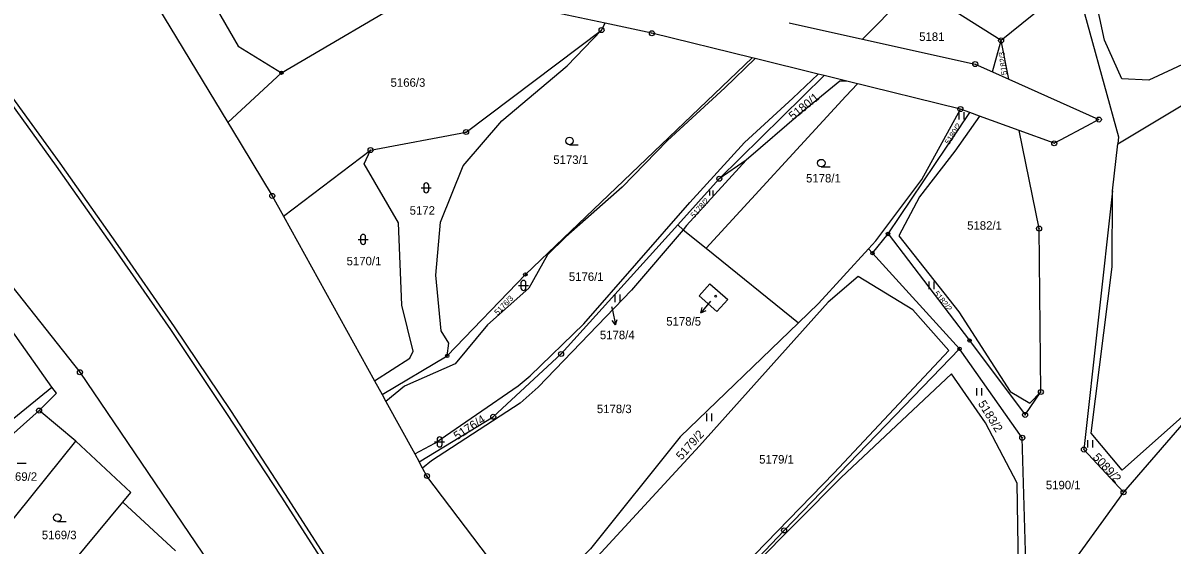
# Model space of a CAD drawing. Extents: x -644096 to -634268, y -1141430 to -1133463.
# Drawn here: x -637753.9 to -637524, y -1138758.9 to -1138654.4 of the extents above; entities that cross this region are included whole.
import ezdxf

# ---------------------------------------------------------------- set-up
doc = ezdxf.new("R2010")
doc.units = 0
for name, color, linetype in [('_CIVIL_CONSTRUCTION', 7, 'Continuous'), ('B_Hranice _3D', 7, 'Continuous'), ('M_Svah_Zarez', 7, 'Continuous'), ('svrsek_osa_sjezdy', 7, 'Continuous'), ('svrsek_osa_terminal_VRT', 7, 'Continuous'), ('svrsek_osa_VRT', 7, 'Continuous'), ('svrsek_popisy_VRT', 7, 'Continuous'), ('terminal_VRT', 7, 'Continuous')]:
    doc.layers.add(name, color=color, linetype=linetype)

msp = doc.modelspace()

# ---------------------------------------------------------------- linework, layer by layer
at = {"layer": '_CIVIL_CONSTRUCTION'}
for centre, radius in [((-637638.23, -1138655.86), 0.5), ((-637638.23, -1138655.86), 0.0303), ((-637628.17, -1138656.5), 0.5), ((-637628.17, -1138656.5), 0.0303), ((-637558.33, -1138657.92), 0.5), ((-637558.33, -1138657.92), 0.0303), ((-637563.52, -1138662.66), 0.5), ((-637563.52, -1138662.66), 0.0303), ((-637702.25, -1138664.39), 0.335), ((-637702.25, -1138664.39), 0.0203), ((-637566.47, -1138671.66), 0.5), ((-637566.47, -1138671.66), 0.0303), ((-637538.79, -1138673.75), 0.5), ((-637538.79, -1138673.75), 0.0303), ((-637665.33, -1138676.25), 0.5), ((-637665.33, -1138676.25), 0.0303), ((-637547.72, -1138678.51), 0.5), ((-637547.72, -1138678.51), 0.0303), ((-637684.42, -1138679.86), 0.5), ((-637684.42, -1138679.86), 0.0303), ((-637614.68, -1138685.59), 0.5), ((-637614.68, -1138685.59), 0.0303), ((-637704.08, -1138689.03), 0.5), ((-637704.08, -1138689.03), 0.0303), ((-637580.95, -1138696.65), 0.335), ((-637580.95, -1138696.65), 0.0203), ((-637550.74, -1138695.57), 0.5), ((-637550.74, -1138695.57), 0.0303), ((-637584.06, -1138700.46), 0.335), ((-637584.06, -1138700.46), 0.0203), ((-637653.47, -1138704.74), 0.335), ((-637653.47, -1138704.74), 0.0203), ((-637564.65, -1138717.96), 0.335), ((-637564.65, -1138717.96), 0.0203), ((-637646.33, -1138720.65), 0.5), ((-637566.64, -1138719.59), 0.335), ((-637566.64, -1138719.59), 0.0203), ((-637669.09, -1138721.02), 0.335), ((-637669.09, -1138721.02), 0.0203), ((-637646.33, -1138720.65), 0.0303), ((-637742.54, -1138724.31), 0.5), ((-637742.54, -1138724.31), 0.0303), ((-637550.38, -1138728.25), 0.5), ((-637550.38, -1138728.25), 0.0303), ((-637750.71, -1138731.96), 0.5), ((-637750.71, -1138731.96), 0.0303), ((-637659.9, -1138733.22), 0.5), ((-637659.9, -1138733.22), 0.0303), ((-637553.54, -1138732.83), 0.5), ((-637553.54, -1138732.83), 0.0303), ((-637554.1, -1138737.4), 0.5), ((-637554.1, -1138737.4), 0.0303), ((-637541.77, -1138739.76), 0.5), ((-637541.77, -1138739.76), 0.0303), ((-637673.14, -1138745.06), 0.5), ((-637673.14, -1138745.06), 0.0303), ((-637533.86, -1138748.32), 0.5), ((-637533.86, -1138748.32), 0.0303), ((-637601.72, -1138755.94), 0.5), ((-637601.72, -1138755.94), 0.0303)]:
    msp.add_circle(centre, radius, dxfattribs=at)
at = {"layer": 'B_Hranice _3D'}
for points in [[(-637759, -1138666.86), (-637747.29, -1138683.06), (-637735.72, -1138699.56), (-637724.43, -1138715.78), (-637713.21, -1138732.53), (-637702.39, -1138749.1), (-637691.46, -1138766.07), (-637680.83, -1138783.08), (-637670.32, -1138800.25), (-637660.03, -1138817.28), (-637648.3, -1138837.42), (-637637.49, -1138856.22), (-637630.04, -1138869.32), (-637623.84, -1138880.04), (-637621.12, -1138884.19), (-637617.94, -1138889.85), (-637616.27, -1138893.34), (-637610.72, -1138903.98), (-637600.92, -1138921.63)], [(-637600.04, -1138921.15), (-637609.84, -1138903.5), (-637615.37, -1138892.9), (-637617.06, -1138889.39), (-637620.26, -1138883.67), (-637622.98, -1138879.52), (-637629.18, -1138868.82), (-637636.63, -1138855.72), (-637647.44, -1138836.92), (-637659.17, -1138816.76), (-637669.46, -1138799.73), (-637679.97, -1138782.56), (-637690.62, -1138765.53), (-637701.55, -1138748.56), (-637712.37, -1138731.97), (-637723.61, -1138715.22), (-637734.9, -1138698.98), (-637746.47, -1138682.48), (-637758.2, -1138666.26)]]:
    msp.add_lwpolyline(points, dxfattribs=at)
msp.add_lwpolyline([(-637590.59, -1138666.06), (-637598.31, -1138672.4), (-637609.32, -1138681.87), (-637621.24, -1138694.97), (-637621.93, -1138695.79), (-637617.33, -1138699.46), (-637589.38, -1138669.09), (-637587.08, -1138666.59), (-637589.21, -1138666.07)], close=True, dxfattribs=at)
at = {"layer": 'M_Svah_Zarez'}
msp.add_circle((-637615.41, -1138709.09), 0.175, dxfattribs=at)
at = {"layer": 'svrsek_osa_sjezdy'}
for p, q in [((-637566.75, -1138673.78), (-637566.75, -1138672.28)), ((-637565.75, -1138673.78), (-637565.75, -1138672.28)), ((-637644.64, -1138678.79), (-637642.89, -1138678.79)), ((-637594.29, -1138683.22), (-637592.54, -1138683.22)), ((-637674.3, -1138687.42), (-637672.3, -1138687.42)), ((-637673.8, -1138686.92), (-637673.8, -1138687.92)), ((-637672.8, -1138687.92), (-637672.8, -1138686.92)), ((-637616.55, -1138688.92), (-637616.55, -1138687.92)), ((-637615.88, -1138688.92), (-637615.88, -1138687.92)), ((-637686.4, -1138697.24), (-637686.4, -1138698.24)), ((-637685.4, -1138698.24), (-637685.4, -1138697.24)), ((-637686.9, -1138697.74), (-637684.9, -1138697.74)), ((-637654.34, -1138706.44), (-637654.34, -1138707.44)), ((-637653.34, -1138707.44), (-637653.34, -1138706.44)), ((-637572.72, -1138707.66), (-637572.72, -1138706.16)), ((-637571.72, -1138707.66), (-637571.72, -1138706.16)), ((-637654.84, -1138706.94), (-637652.84, -1138706.94)), ((-637635.52, -1138710.26), (-637635.52, -1138708.76)), ((-637634.52, -1138710.26), (-637634.52, -1138708.76)), ((-637563.17, -1138728.97), (-637563.17, -1138727.47)), ((-637562.17, -1138728.97), (-637562.17, -1138727.47)), ((-637617.16, -1138734.06), (-637617.16, -1138732.56)), ((-637616.16, -1138734.06), (-637616.16, -1138732.56)), ((-637671.61, -1138738.24), (-637669.61, -1138738.24)), ((-637671.11, -1138737.74), (-637671.11, -1138738.74)), ((-637670.11, -1138738.74), (-637670.11, -1138737.74)), ((-637541.01, -1138739.38), (-637541.01, -1138737.88)), ((-637540.01, -1138739.38), (-637540.01, -1138737.88)), ((-637755.07, -1138742.48), (-637753.32, -1138742.48)), ((-637747.04, -1138754.15), (-637745.29, -1138754.15))]:
    msp.add_line(p, q, dxfattribs=at)
for centre in [(-637644.64, -1138678.04), (-637594.29, -1138682.47), (-637747.04, -1138753.4)]:
    msp.add_circle(centre, 0.75, dxfattribs=at)
for centre, start, end in [((-637673.3, -1138686.92), 0, 180), ((-637673.3, -1138687.92), 180, 359.9879), ((-637685.9, -1138697.24), 0, 180), ((-637685.9, -1138698.24), 180, 359.9879), ((-637653.84, -1138706.44), 0, 180), ((-637653.84, -1138707.44), 180, 359.9879), ((-637670.61, -1138737.74), 0, 180), ((-637670.61, -1138738.74), 180, 359.9879)]:
    msp.add_arc(centre, 0.5, start, end, dxfattribs=at)
at = {"layer": 'svrsek_osa_terminal_VRT'}
msp.add_arc((-642050.26, -1145189.6), 8802.25, 41.413152, 75.317049, dxfattribs=at)
at = {"layer": 'svrsek_popisy_VRT'}
for p, q in [((-637616.46, -1138710.09), (-637618.35, -1138712.42)), ((-637636.21, -1138711.15), (-637636.05, -1138711.89)), ((-637636.05, -1138711.89), (-637635.43, -1138714.82)), ((-637618.35, -1138712.42), (-637618.11, -1138711.33)), ((-637618.35, -1138712.42), (-637617.33, -1138711.96)), ((-637635.43, -1138714.82), (-637636.12, -1138713.95)), ((-637635.43, -1138714.82), (-637635.14, -1138713.74))]:
    msp.add_line(p, q, dxfattribs=at)
at = {"layer": 'terminal_VRT'}
for p, q in [((-637543.49, -1138645.93), (-637558.33, -1138657.92)), ((-637586.06, -1138657.65), (-637575.58, -1138647.07)), ((-637558.33, -1138657.92), (-637575.58, -1138647.07)), ((-637638.23, -1138655.86), (-637637.52, -1138654.5)), ((-637600.7, -1138654.39), (-637586.06, -1138657.65)), ((-637560.03, -1138664.23), (-637558.33, -1138657.92)), ((-637556.76, -1138665.69), (-637558.33, -1138657.92)), ((-637607.51, -1138661.58), (-637608.08, -1138661.44)), ((-637594.89, -1138664.68), (-637607.51, -1138661.58)), ((-637712.96, -1138674.36), (-637702.25, -1138664.39)), ((-637614.68, -1138685.59), (-637593.74, -1138664.96)), ((-637593.74, -1138664.96), (-637594.89, -1138664.68)), ((-637589.21, -1138666.07), (-637593.74, -1138664.96)), ((-637560.03, -1138664.23), (-637556.76, -1138665.69)), ((-637566.47, -1138671.66), (-637589.21, -1138666.07)), ((-637564.6, -1138672.34), (-637566.47, -1138671.66)), ((-637580.95, -1138696.65), (-637564.6, -1138672.34)), ((-637562.64, -1138673.06), (-637564.6, -1138672.34)), ((-637554.69, -1138675.96), (-637562.64, -1138673.06)), ((-637536.06, -1138688.05), (-637535.01, -1138678.6)), ((-637701.85, -1138693.07), (-637684.42, -1138679.86)), ((-637609.32, -1138681.87), (-637614.68, -1138685.59)), ((-637623.01, -1138694.81), (-637614.68, -1138685.59)), ((-637701.85, -1138693.07), (-637683.65, -1138726.03)), ((-637623.01, -1138694.81), (-637621.93, -1138695.79)), ((-637584.06, -1138700.46), (-637580.95, -1138696.65)), ((-637584.06, -1138700.46), (-637584.83, -1138699.61)), ((-637566.64, -1138719.59), (-637584.06, -1138700.46)), ((-637748.14, -1138727.26), (-637757.1, -1138714.6)), ((-637682.13, -1138728.78), (-637669.09, -1138721.02)), ((-637683.65, -1138726.03), (-637682.13, -1138728.78)), ((-637682.13, -1138728.78), (-637681.39, -1138730.13)), ((-637681.39, -1138730.13), (-637675.58, -1138740.64)), ((-637517.68, -1138729.59), (-637533.86, -1138748.32)), ((-637743.36, -1138738.07), (-637750.71, -1138731.96)), ((-637758.06, -1138756.4), (-637743.36, -1138738.07)), ((-637675.58, -1138740.64), (-637674.69, -1138742.25)), ((-637674.02, -1138743.46), (-637674.69, -1138742.25)), ((-637723.4, -1138760), (-637733.99, -1138750.31))]:
    msp.add_line(p, q, dxfattribs=at)
for points in [[(-638018.56, -1138413.83), (-637980.88, -1138441.59), (-637973.09, -1138448.85), (-637963.05, -1138458.61), (-637954.23, -1138472.58), (-637911.41, -1138515.81), (-637867.56, -1138566.06), (-637805.05, -1138645.18), (-637742.54, -1138724.31), (-637708.51, -1138774.57), (-637684.05, -1138817.19), (-637647.49, -1138889.73), (-637610.47, -1138960.6), (-637604.48, -1138970.3), (-637589.53, -1138988.54), (-637577.22, -1139008.6), (-637575.79, -1139014.61)], [(-637399.13, -1138531.58), (-637399.6, -1138539.24), (-637430.92, -1138572.79), (-637450.47, -1138594.89), (-637470.43, -1138612.22), (-637501.02, -1138642), (-637507.21, -1138648.73), (-637521.2, -1138662.38), (-637528.82, -1138665.86), (-637534.2, -1138665.61), (-637537.68, -1138657.89), (-637540.26, -1138645.74)], [(-637535.01, -1138678.6), (-637505.68, -1138661.02), (-637507.97, -1138656.6), (-637481.67, -1138628.67), (-637471.22, -1138620.54), (-637458.04, -1138608.34), (-637457.24, -1138606.56), (-637424.85, -1138573.77), (-637419.57, -1138573.55), (-637391.37, -1138538.95)], [(-637745.85, -1138619.71), (-637738.91, -1138613.9), (-637733.85, -1138630.06), (-637729.2, -1138636.63), (-637723.34, -1138641.29), (-637718.54, -1138645.74), (-637710.88, -1138659.11), (-637702.25, -1138664.39)], [(-637745.85, -1138619.71), (-637743.55, -1138623.81), (-637712.96, -1138674.36)], [(-637702.25, -1138664.39), (-637674.03, -1138647.83), (-637667.05, -1138641.7)], [(-637637.52, -1138654.5), (-637656.5, -1138650.45), (-637666.06, -1138642.52), (-637667.05, -1138641.7)], [(-637543.49, -1138645.93), (-637534.86, -1138677.23), (-637535.01, -1138678.6)], [(-637608.08, -1138661.44), (-637628.17, -1138656.5), (-637637.52, -1138654.5)], [(-637684.42, -1138679.86), (-637665.33, -1138676.25), (-637638.23, -1138655.86)], [(-637669.09, -1138721.02), (-637668.75, -1138718.46), (-637670.32, -1138716.05), (-637671.37, -1138704.91), (-637670.45, -1138694.29), (-637665.89, -1138683.04), (-637658.2, -1138674.03), (-637645.09, -1138663.01), (-637638.23, -1138655.86)], [(-637586.06, -1138657.65), (-637563.52, -1138662.66), (-637560.03, -1138664.23)], [(-637607.51, -1138661.58), (-637613.55, -1138667.44), (-637625.03, -1138677.92), (-637634.14, -1138687.3), (-637645.38, -1138697.24), (-637649.03, -1138700.81), (-637652.78, -1138707.5), (-637661.03, -1138714.83), (-637667.53, -1138722.63), (-637677.63, -1138727.06), (-637681.39, -1138730.13)], [(-637669.09, -1138721.02), (-637653.47, -1138704.74), (-637608.08, -1138661.44)], [(-637675.58, -1138740.64), (-637671.56, -1138738.47), (-637654.89, -1138727.05), (-637652.48, -1138725.05), (-637641.77, -1138714.65), (-637620.57, -1138690.33), (-637609.67, -1138678.33), (-637599.97, -1138669.49), (-637594.89, -1138664.68)], [(-637589.21, -1138666.07), (-637590.59, -1138666.06), (-637598.31, -1138672.4), (-637609.32, -1138681.87)], [(-637556.76, -1138665.69), (-637538.79, -1138673.75), (-637541.28, -1138675.08), (-637546.51, -1138677.86), (-637547.72, -1138678.51), (-637554.69, -1138675.96)], [(-637584.83, -1138699.61), (-637583.38, -1138698.03), (-637574.19, -1138685.73), (-637566.47, -1138671.66)], [(-637562.64, -1138673.06), (-637567.56, -1138680.08), (-637574.63, -1138689.22), (-637578.77, -1138697.05), (-637566.82, -1138712.22), (-637556.54, -1138728.13), (-637552.61, -1138730.47), (-637550.38, -1138728.25)], [(-637712.96, -1138674.36), (-637712.23, -1138675.56), (-637704.08, -1138689.03), (-637701.85, -1138693.07)], [(-637550.38, -1138728.25), (-637550.74, -1138695.57), (-637554.69, -1138675.96)], [(-637683.65, -1138726.03), (-637676.54, -1138721.47), (-637675.93, -1138720.1), (-637678.17, -1138710.9), (-637678.85, -1138694.42), (-637685.67, -1138682.62), (-637684.42, -1138679.86)], [(-637609.32, -1138681.87), (-637621.24, -1138694.97), (-637621.93, -1138695.79)], [(-637536.06, -1138688.05), (-637541.77, -1138739.76), (-637533.86, -1138748.32)], [(-637517.68, -1138729.59), (-637519.69, -1138731.01), (-637534.11, -1138743.88), (-637540.33, -1138736.52), (-637536.1, -1138703.2), (-637536.06, -1138688.05)], [(-637674.69, -1138742.25), (-637659.9, -1138733.22), (-637646.33, -1138720.65), (-637623.01, -1138694.81)], [(-637621.93, -1138695.79), (-637632.21, -1138707.91), (-637650.92, -1138727.29), (-637654.53, -1138730.48), (-637672.24, -1138742.03), (-637674.02, -1138743.46)], [(-637621.93, -1138695.79), (-637617.33, -1138699.46), (-637598.87, -1138714.43)], [(-637580.95, -1138696.65), (-637564.65, -1138717.96), (-637553.54, -1138732.83), (-637550.38, -1138728.25)], [(-637598.87, -1138714.43), (-637594.86, -1138710.57), (-637584.83, -1138699.61)], [(-637586.93, -1138705.13), (-637592.92, -1138710.31), (-637618.62, -1138739.03), (-637639.14, -1138761.23), (-637640.24, -1138765.29), (-637635.75, -1138788.13), (-637625.79, -1138779.49), (-637591.71, -1138744.44), (-637568.79, -1138719.94), (-637575.98, -1138711.79), (-637586.93, -1138705.13)], [(-637616.56, -1138706.6), (-637613.01, -1138709.76), (-637615.17, -1138712.18), (-637618.71, -1138708.99), (-637616.56, -1138706.6)], [(-637757.1, -1138714.6), (-637774.62, -1138730.04), (-637785.37, -1138740.8), (-637768.86, -1138745.83), (-637757.54, -1138734.96), (-637748.14, -1138727.26)], [(-637598.87, -1138714.43), (-637622.51, -1138737.19), (-637640.45, -1138759.62), (-637642.69, -1138761.85)], [(-637637.46, -1138791.81), (-637618.39, -1138773.52), (-637601.72, -1138755.94), (-637566.64, -1138719.59)], [(-637614.09, -1138850.64), (-637597.1, -1138832.2), (-637580.66, -1138816.67), (-637574.09, -1138800.67), (-637564.22, -1138775.98), (-637553.37, -1138762.33), (-637554.1, -1138737.4), (-637566.64, -1138719.59)], [(-637635.29, -1138791.5), (-637633.02, -1138804.76), (-637628.93, -1138814.53), (-637621.85, -1138832.6), (-637613.45, -1138847.7), (-637607.76, -1138841.24), (-637599.09, -1138832.04), (-637589.25, -1138823.69), (-637581.19, -1138816.37), (-637574.01, -1138797.54), (-637569.48, -1138783.23), (-637561.09, -1138771.48), (-637554.87, -1138763.41), (-637555.09, -1138746.49), (-637561.44, -1138734.44), (-637568.23, -1138724.63), (-637590.33, -1138745.33), (-637607.93, -1138763.09), (-637635.29, -1138791.5)], [(-637750.71, -1138731.96), (-637747.25, -1138728.52), (-637748.14, -1138727.26)], [(-637768.77, -1138747.98), (-637761.43, -1138741.48), (-637750.71, -1138731.96)], [(-637733.99, -1138750.31), (-637732.39, -1138748.34), (-637743.36, -1138738.07)], [(-637653.1, -1138771.55), (-637673.14, -1138745.06), (-637674.02, -1138743.46)], [(-637533.86, -1138748.32), (-637546.61, -1138765.91), (-637559.11, -1138780.23), (-637563.95, -1138790.96)], [(-637765.29, -1138787.99), (-637763.57, -1138785.92), (-637733.99, -1138750.31)]]:
    msp.add_lwpolyline(points, dxfattribs=at)

# ---------------------------------------------------------------- texts
at = {"layer": 'svrsek_osa_VRT'}
for s, p in [('5181', (-637574.72, -1138658.03)), ('5166/3', (-637680.42, -1138667.2)), ('5173/1', (-637647.88, -1138682.64)), ('5178/1', (-637597.34, -1138686.34)), ('5172', (-637676.6, -1138692.79)), ('5182/1', (-637565.13, -1138695.8)), ('5170/1', (-637689.21, -1138702.92)), ('5176/1', (-637644.77, -1138706.05)), ('5178/5', (-637625.29, -1138714.98)), ('5178/4', (-637638.56, -1138717.69)), ('5178/3', (-637639.17, -1138732.48)), ('5179/1', (-637606.72, -1138742.57)), ('5169/2', (-637758.05, -1138746.02)), ('5190/1', (-637549.39, -1138747.71)), ('5169/3', (-637750.16, -1138757.7))]:
    msp.add_text(s, height=1.7, dxfattribs=at).set_placement(p)
for s, height, rotation, p in [('5182/3', 1.14, 97, (-637557.13, -1138664.78)), ('5180/1', 1.7, 39, (-637599.95, -1138673.97)), ('5180/2', 1.14, 57, (-637568.74, -1138678.88)), ('5178/2', 1.14, 48, (-637619.73, -1138693.55)), ('5182/2', 1.14, 309, (-637571.86, -1138708.61)), ('5176/3', 1.14, 46, (-637658.99, -1138712.97)), ('5183/2', 1.7, 302, (-637563.02, -1138730.58)), ('5176/4', 1.7, 33, (-637667.12, -1138737.94)), ('5179/2', 1.7, 48, (-637622.26, -1138742)), ('5089/2', 1.7, 313, (-637540.13, -1138741.43))]:
    msp.add_text(s, height=height, rotation=rotation, dxfattribs=at).set_placement(p)

doc.saveas('drawing.dxf')
